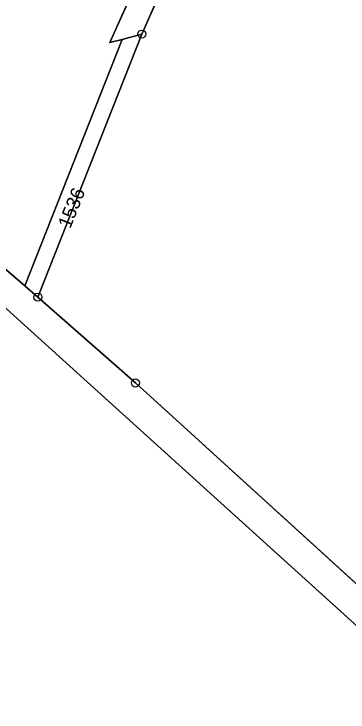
# Model space of a CAD drawing. Extents: x -689422 to -685210, y -987725 to -982160.
# Drawn here: x -687793.1 to -687751.8, y -985337.6 to -985251.4 of the extents above; entities that cross this region are included whole.
import ezdxf

# ---------------------------------------------------------------- set-up
doc = ezdxf.new("R2010")
doc.units = 0
for name, color, linetype in [('KN_Hranice_parcel', 7, 'Continuous'), ('KN_Parcelni cisla', 7, 'Continuous'), ('KN_Polygon parcely', 7, 'Continuous'), ('KN_POZEMKY_ORNA PUDA', 7, 'Continuous'), ('KN_POZEMKY_OSTATNI PLOCHA', 7, 'Continuous'), ('KN_POZEMKY_TTP', 7, 'Continuous'), ('KN_VYUZITI_17_ostatni plocha_ostatni komunikace', 7, 'Continuous'), ('KN_Značky bodu BP', 7, 'Continuous')]:
    doc.layers.add(name, color=color, linetype=linetype)

msp = doc.modelspace()

# ---------------------------------------------------------------- linework, layer by layer
at = {"layer": 'KN_Hranice_parcel'}
for p, q in [((-687791.73, -985284.98), (-687779.71, -985254.57)), ((-687777.29, -985253.89), (-687790.13, -985286.37)), ((-687777.29, -985253.89), (-687779.71, -985254.57)), ((-687790.13, -985286.37), (-687791.73, -985284.98))]:
    msp.add_line(p, q, dxfattribs=at)
for points in [[(-687779.71, -985254.57), (-687781.25, -985254.93), (-687771.14, -985232.42), (-687758.91, -985185.37)], [(-687758.19, -985196.42), (-687767.91, -985232.62), (-687777.29, -985253.89)], [(-687821.22, -985258.07), (-687806.76, -985272.12), (-687791.73, -985284.98)], [(-687685.82, -985392.16), (-687722.2, -985352.7), (-687724.54, -985350.14), (-687741.32, -985330.42), (-687778.08, -985296.97), (-687790.13, -985286.37)], [(-687726.97, -985353.78), (-687744.93, -985332.23), (-687794.92, -985287.03)]]:
    msp.add_lwpolyline(points, dxfattribs=at)
at = {"layer": 'KN_Polygon parcely'}
for points in [[(-687752.86, -985057.38), (-687787.15, -985131.76), (-687821.22, -985258.07), (-687806.76, -985272.12), (-687791.73, -985284.98), (-687779.71, -985254.57), (-687781.25, -985254.93), (-687771.14, -985232.42), (-687758.91, -985185.37), (-687759.09, -985184.02), (-687758.83, -985180.07), (-687757.66, -985175.98), (-687756.05, -985168.14), (-687755.14, -985162.25), (-687753.15, -985156.53), (-687750.35, -985149.83), (-687747.8, -985144.59), (-687745.49, -985138.62), (-687738.2, -985119.94), (-687731.12, -985101.16), (-687725.73, -985084.09), (-687725.31, -985081.49), (-687725.87, -985077.16)], [(-687724.54, -985350.14), (-687741.32, -985330.42), (-687778.08, -985296.97), (-687790.13, -985286.37), (-687791.73, -985284.98), (-687806.76, -985272.12), (-687821.22, -985258.07), (-687829.68, -985249.9), (-687853.98, -985235.32), (-687874.2, -985220.59), (-687891.19, -985213.52), (-687920.91, -985204.87), (-687933.06, -985204.13), (-687954.78, -985204.79), (-687976.96, -985203.07)], [(-687977.1, -985206.05), (-687954.97, -985207.64), (-687933.44, -985207.15), (-687921.95, -985207.93), (-687891.73, -985216.23), (-687876.08, -985222.87), (-687854.61, -985238.2), (-687822.46, -985261.61), (-687794.92, -985287.03), (-687744.93, -985332.23), (-687726.97, -985353.78)], [(-687767.91, -985232.62), (-687777.29, -985253.89), (-687790.13, -985286.37), (-687778.08, -985296.97), (-687741.32, -985330.42), (-687724.54, -985350.14)]]:
    msp.add_lwpolyline(points, dxfattribs=at)
for points in [[(-687758.19, -985196.42), (-687758.37, -985189.35), (-687758.91, -985185.37), (-687771.14, -985232.42), (-687781.25, -985254.93), (-687779.71, -985254.57), (-687777.29, -985253.89), (-687767.91, -985232.62)], [(-687777.29, -985253.89), (-687779.71, -985254.57), (-687791.73, -985284.98), (-687790.13, -985286.37)], [(-687857.65, -985488.29), (-687867.98, -985503.69), (-687821.84, -985569.43), (-687805.64, -985534.83), (-687792.04, -985510.21), (-687773.16, -985461.34), (-687768.09, -985450.75), (-687738.69, -985389.37), (-687726.97, -985353.78), (-687744.93, -985332.23), (-687794.92, -985287.03), (-687805.9, -985313.94), (-687802.69, -985315.92), (-687828.18, -985408.54), (-687852.47, -985475.92)]]:
    msp.add_lwpolyline(points, close=True, dxfattribs=at)
at = {"layer": 'KN_POZEMKY_ORNA PUDA'}
for p, q in [((-687771.14, -985232.42), (-687781.25, -985254.93)), ((-687791.73, -985284.98), (-687779.71, -985254.57)), ((-687779.71, -985254.57), (-687791.73, -985284.98)), ((-687777.29, -985253.89), (-687790.13, -985286.37)), ((-687781.25, -985254.93), (-687779.71, -985254.57)), ((-687779.71, -985254.57), (-687777.29, -985253.89)), ((-687791.73, -985284.98), (-687806.76, -985272.12)), ((-687790.13, -985286.37), (-687791.73, -985284.98))]:
    msp.add_line(p, q, dxfattribs=at)
at = {"layer": 'KN_POZEMKY_OSTATNI PLOCHA'}
for p, q in [((-687781.25, -985254.93), (-687771.14, -985232.42)), ((-687767.91, -985232.62), (-687777.29, -985253.89)), ((-687779.71, -985254.57), (-687781.25, -985254.93)), ((-687777.29, -985253.89), (-687779.71, -985254.57)), ((-687806.76, -985272.12), (-687791.73, -985284.98)), ((-687791.73, -985284.98), (-687790.13, -985286.37)), ((-687790.13, -985286.37), (-687778.08, -985296.97)), ((-687744.93, -985332.23), (-687794.92, -985287.03)), ((-687778.08, -985296.97), (-687741.32, -985330.42))]:
    msp.add_line(p, q, dxfattribs=at)
at = {"layer": 'KN_POZEMKY_TTP'}
for p, q in [((-687777.29, -985253.89), (-687767.91, -985232.62)), ((-687790.13, -985286.37), (-687777.29, -985253.89)), ((-687778.08, -985296.97), (-687790.13, -985286.37)), ((-687794.92, -985287.03), (-687744.93, -985332.23)), ((-687741.32, -985330.42), (-687778.08, -985296.97))]:
    msp.add_line(p, q, dxfattribs=at)
at = {"layer": 'KN_VYUZITI_17_ostatni plocha_ostatni komunikace'}
for p, q in [((-687781.25, -985254.93), (-687771.14, -985232.42)), ((-687767.91, -985232.62), (-687777.29, -985253.89)), ((-687779.71, -985254.57), (-687781.25, -985254.93)), ((-687777.29, -985253.89), (-687779.71, -985254.57)), ((-687806.76, -985272.12), (-687791.73, -985284.98)), ((-687791.73, -985284.98), (-687790.13, -985286.37)), ((-687790.13, -985286.37), (-687778.08, -985296.97)), ((-687744.93, -985332.23), (-687794.92, -985287.03)), ((-687778.08, -985296.97), (-687741.32, -985330.42))]:
    msp.add_line(p, q, dxfattribs=at)
at = {"layer": 'KN_Značky bodu BP'}
for centre, radius in [((-687777.29, -985253.89), 0.5), ((-687777.29, -985253.89), 0.0303), ((-687790.13, -985286.37), 0.5), ((-687790.13, -985286.37), 0.0303), ((-687778.08, -985296.97), 0.5), ((-687778.08, -985296.97), 0.0303)]:
    msp.add_circle(centre, radius, dxfattribs=at)

# ---------------------------------------------------------------- texts
at = {"layer": 'KN_Parcelni cisla'}
msp.add_text('1536', height=1.7, rotation=68, dxfattribs=at).set_placement((-687786.131, -985277.998))

doc.saveas('drawing.dxf')
